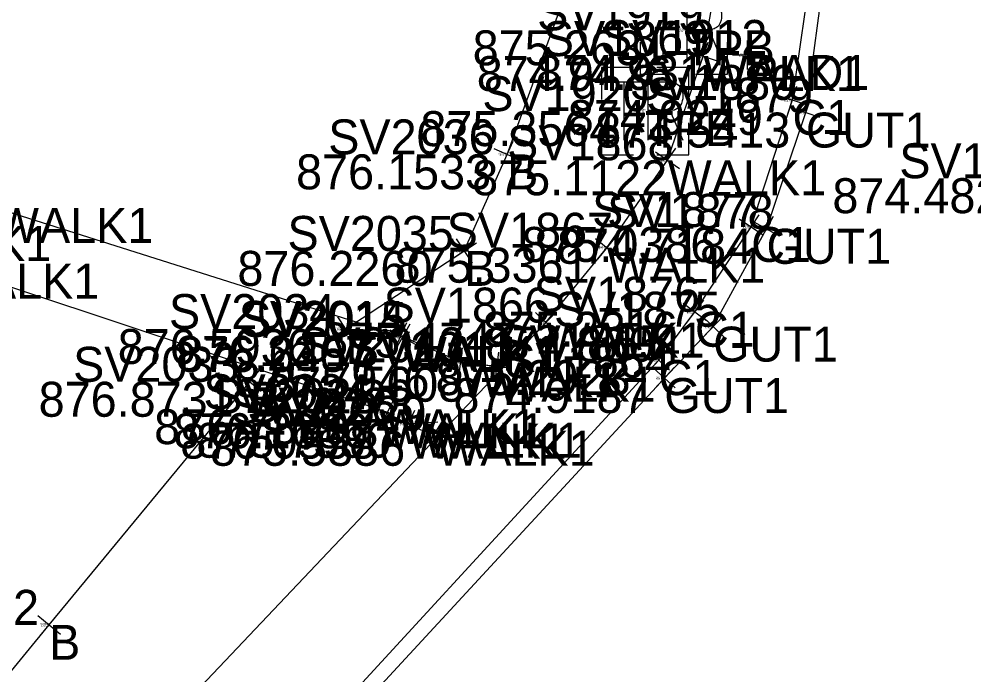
# Model space of a CAD drawing. Extents: x 1469677 to 1493262, y 375219 to 389293.
# Drawn here: x 1480116.52 to 1480149.29, y 379383.49 to 379405.99 of the extents above; entities that cross this region are included whole.
import ezdxf

# ---------------------------------------------------------------- set-up
doc = ezdxf.new("R2010")
doc.units = 0
for name, color, linetype in [('DV_X_Lot_Line', 7, 'Continuous'), ('DV_X_Text', 7, 'Continuous'), ('GK_Visualization', 7, 'Continuous'), ('PNTELEV', 7, 'Continuous'), ('RD_P_Text', 7, 'Continuous'), ('RW_P_Esmt_SW', 7, 'Continuous'), ('SV_P_Mon_Cells_Set', 7, 'Continuous'), ('text', 7, 'Continuous')]:
    doc.layers.add(name, color=color, linetype=linetype)

msp = doc.modelspace()

# ---------------------------------------------------------------- linework, layer by layer
at = {"layer": 'DV_X_Lot_Line'}
for points in [[(1480035.484, 379289.224), (1480050.568, 379305.437), (1480062.335, 379317.896), (1480064.038, 379319.719), (1480070.805, 379327.066), (1480078.054, 379334.946), (1480079.953, 379336.866), (1480094.208, 379352.393), (1480112.048, 379371.575), (1480117.348, 379377.211), (1480119.911, 379379.906), (1480121.511, 379381.77), (1480134.604, 379395.58), (1480136.695, 379398.148), (1480138.778, 379401.149), (1480140.004, 379404.725), (1480140.577, 379408.06), (1480140.982, 379411.311), (1480140.871, 379414.584), (1480140.225, 379417.636), (1480139.184, 379419.586), (1480133.124, 379425.845), (1480132.903, 379425.968), (1480114.834, 379442.96)], [(1480132.927, 379394.064), (1480131.678, 379394.217), (1480129.623, 379395.124), (1480129.685, 379395.088), (1480115.69, 379399.516), (1480110.694, 379403.782)], [(1480103.907, 379387.432), (1480113.836, 379397.599), (1480128.867, 379392.608), (1480129.145, 379392.467), (1480129.878, 379392.11), (1480130.393, 379392.142), (1480130.835, 379391.865)]]:
    msp.add_lwpolyline(points, dxfattribs=at)
at = {"layer": 'PNTELEV'}
for p, q in [((1480139.842, 379404.252), (1480140.166, 379405.198)), ((1480141.506, 379405.264), (1480141.506, 379404.264)), ((1480139.531, 379404.887), (1480140.477, 379404.563)), ((1480140.004, 379404.725), (1480140.004, 379404.725)), ((1480141.006, 379404.764), (1480142.006, 379404.764)), ((1480141.506, 379404.764), (1480141.506, 379404.764)), ((1480142.909, 379402.745), (1480143.217, 379403.696)), ((1480142.587, 379403.375), (1480143.539, 379403.066)), ((1480143.063, 379403.22), (1480143.063, 379403.22)), ((1480143.362, 379402.312), (1480143.682, 379403.26)), ((1480143.048, 379402.946), (1480143.996, 379402.626)), ((1480143.522, 379402.786), (1480143.522, 379402.786)), ((1480133.07, 379400.895), (1480133.476, 379401.809)), ((1480138.493, 379400.738), (1480139.063, 379401.56)), ((1480132.816, 379401.555), (1480133.73, 379401.149)), ((1480133.273, 379401.352), (1480133.273, 379401.352)), ((1480138.367, 379401.434), (1480139.189, 379400.864)), ((1480138.778, 379401.149), (1480138.778, 379401.149)), ((1480141.372, 379398.445), (1480141.924, 379399.278)), ((1480141.231, 379399.138), (1480142.065, 379398.585)), ((1480141.734, 379399.036), (1480142.612, 379398.557)), ((1480141.934, 379398.358), (1480142.412, 379399.236)), ((1480141.648, 379398.861), (1480141.648, 379398.861)), ((1480142.173, 379398.797), (1480142.173, 379398.797)), ((1480131.381, 379397.764), (1480132.217, 379398.313)), ((1480131.524, 379398.456), (1480132.074, 379397.621)), ((1480136.307, 379398.464), (1480137.083, 379397.832)), ((1480136.379, 379397.76), (1480137.011, 379398.536)), ((1480131.799, 379398.039), (1480131.799, 379398.039)), ((1480136.695, 379398.148), (1480136.695, 379398.148)), ((1480139.418, 379395.55), (1480140.016, 379396.351)), ((1480139.317, 379396.25), (1480140.117, 379395.651)), ((1480127.446, 379395.776), (1480127.996, 379394.94)), ((1480134.241, 379395.924), (1480134.967, 379395.235)), ((1480134.26, 379395.217), (1480134.948, 379395.942)), ((1480139.717, 379395.951), (1480139.717, 379395.951)), ((1480139.979, 379395.784), (1480140.705, 379395.096)), ((1480139.998, 379395.078), (1480140.686, 379395.803)), ((1480127.303, 379395.083), (1480128.139, 379395.632)), ((1480127.721, 379395.358), (1480127.721, 379395.358)), ((1480129.251, 379395.336), (1480130.119, 379394.84)), ((1480129.421, 379394.666), (1480129.825, 379395.581)), ((1480129.933, 379395.522), (1480129.437, 379394.654)), ((1480134.604, 379395.58), (1480134.604, 379395.58)), ((1480140.342, 379395.44), (1480140.342, 379395.44)), ((1480130.08, 379394.922), (1480129.166, 379395.325)), ((1480129.623, 379395.124), (1480129.623, 379395.124)), ((1480129.685, 379395.088), (1480129.685, 379395.088)), ((1480131.617, 379393.721), (1480131.739, 379394.714)), ((1480132.866, 379393.568), (1480132.988, 379394.56)), ((1480138.107, 379394.628), (1480138.843, 379393.952)), ((1480138.137, 379393.922), (1480138.813, 379394.658)), ((1480132.174, 379394.156), (1480131.182, 379394.278)), ((1480131.678, 379394.217), (1480131.678, 379394.217)), ((1480133.423, 379394.003), (1480132.431, 379394.125)), ((1480132.927, 379394.064), (1480132.927, 379394.064)), ((1480138.327, 379393.308), (1480139.005, 379394.043)), ((1480138.475, 379394.29), (1480138.475, 379394.29)), ((1480124.056, 379393.866), (1480124.828, 379393.229)), ((1480124.124, 379393.162), (1480124.76, 379393.933)), ((1480138.299, 379394.015), (1480139.033, 379393.337)), ((1480124.442, 379393.548), (1480124.442, 379393.548)), ((1480138.666, 379393.676), (1480138.666, 379393.676)), ((1480129.025, 379393.083), (1480128.709, 379392.134)), ((1480128.392, 379392.766), (1480129.342, 379392.451)), ((1480129.372, 379392.913), (1480128.918, 379392.021)), ((1480128.699, 379392.693), (1480129.591, 379392.24)), ((1480128.867, 379392.608), (1480128.867, 379392.608)), ((1480129.145, 379392.467), (1480129.145, 379392.467)), ((1480130.097, 379392.56), (1480129.659, 379391.66)), ((1480130.362, 379392.641), (1480130.424, 379391.643)), ((1480129.428, 379392.329), (1480130.328, 379391.891)), ((1480129.878, 379392.11), (1480129.878, 379392.11)), ((1480129.894, 379392.111), (1480130.892, 379392.174)), ((1480130.393, 379392.142), (1480130.393, 379392.142)), ((1480130.412, 379392.131), (1480131.258, 379391.599)), ((1480131.101, 379392.288), (1480130.569, 379391.441)), ((1480130.835, 379391.865), (1480130.835, 379391.865)), ((1480117.166, 379385.524), (1480117.94, 379384.89)), ((1480117.236, 379384.82), (1480117.87, 379385.593)), ((1480117.553, 379385.207), (1480117.553, 379385.207))]:
    msp.add_line(p, q, dxfattribs=at)
at = {"layer": 'RD_P_Text'}
for points in [[(1480082.794, 379333.357), (1480097.622, 379349.287), (1480115.163, 379368.135), (1480120.989, 379374.507), (1480122.913, 379376.573), (1480123.248, 379376.579), (1480124.233, 379378.045), (1480138.666, 379393.676), (1480140.342, 379395.44), (1480142.173, 379398.797), (1480143.522, 379402.786), (1480144.219, 379407.995), (1480144.4, 379409.609), (1480144.536, 379411.589), (1480144.804, 379414.142), (1480144.365, 379416.981), (1480143.824, 379419.476), (1480142.93, 379422.24), (1480141.664, 379424.24), (1480139.564, 379427.9), (1480137.133, 379430.292), (1480135.19, 379432.332), (1480118.45, 379448.16)], [(1480082.529, 379333.877), (1480097.272, 379349.731), (1480114.906, 379368.678), (1480120.582, 379374.885), (1480122.682, 379377.153), (1480124.005, 379378.548), (1480138.475, 379394.29), (1480139.717, 379395.951), (1480141.648, 379398.861), (1480143.063, 379403.22), (1480143.762, 379408.065), (1480143.873, 379409.698), (1480144.124, 379411.499), (1480144.338, 379414.245), (1480144.085, 379416.674), (1480143.405, 379419.529), (1480142.307, 379421.83), (1480141.33, 379424.009), (1480139.247, 379427.506), (1480136.787, 379429.98), (1480135, 379431.897), (1480118.039, 379447.914)]]:
    msp.add_lwpolyline(points, dxfattribs=at)
at = {"layer": 'SV_P_Mon_Cells_Set'}
for p, q in [((1480139.337, 379405.608), (1480139.337, 379405.608)), ((1480138.004, 379402.836), (1480138.004, 379402.836))]:
    msp.add_line(p, q, dxfattribs=at)
for points in [[(1480138.611, 379406.608), (1480138.611, 379404.608)], [(1480139.449, 379404.608), (1480139.449, 379406.608), (1480140.205, 379406.608), (1480140.283, 379406.592), (1480140.394, 379406.56), (1480140.441, 379406.529), (1480140.488, 379406.497), (1480140.551, 379406.419), (1480140.598, 379406.34), (1480140.63, 379406.214), (1480140.63, 379406.025), (1480140.614, 379405.962), (1480140.583, 379405.868), (1480140.52, 379405.757), (1480140.457, 379405.71), (1480140.409, 379405.679), (1480140.378, 379405.663), (1480140.331, 379405.647), (1480140.189, 379405.631), (1480139.449, 379405.631)], [(1480140.189, 379405.631), (1480140.63, 379404.608)], [(1480137.837, 379405.208), (1480137.837, 379404.108), (1480138.937, 379404.108)], [(1480139.737, 379404.108), (1480140.837, 379404.108), (1480140.837, 379405.208)], [(1480137.604, 379404.336), (1480136.504, 379404.336), (1480136.504, 379403.236)], [(1480139.504, 379403.236), (1480139.504, 379404.336), (1480138.404, 379404.336)], [(1480136.648, 379403.836), (1480137.892, 379403.836)], [(1480137.278, 379403.836), (1480137.278, 379401.836)], [(1480138.116, 379401.836), (1480138.116, 379403.836), (1480138.872, 379403.836), (1480138.95, 379403.82), (1480139.061, 379403.789), (1480139.108, 379403.757), (1480139.155, 379403.726), (1480139.218, 379403.647), (1480139.265, 379403.568), (1480139.297, 379403.442), (1480139.297, 379403.253), (1480139.281, 379403.19), (1480139.25, 379403.096), (1480139.187, 379402.985), (1480139.124, 379402.938), (1480139.076, 379402.907), (1480139.045, 379402.891), (1480138.998, 379402.875), (1480138.856, 379402.859), (1480138.116, 379402.859)], [(1480138.856, 379402.859), (1480139.297, 379401.836)], [(1480136.504, 379402.436), (1480136.504, 379401.336), (1480137.604, 379401.336)], [(1480138.404, 379401.336), (1480139.504, 379401.336), (1480139.504, 379402.436)]]:
    msp.add_lwpolyline(points, dxfattribs=at)
at = {"layer": 'text'}
for points in [[(1480127.721, 379395.358), (1480131.799, 379398.039), (1480133.273, 379401.352), (1480135.459, 379407.36), (1480135.6, 379409.555), (1480135.793, 379413.076), (1480135.014, 379415.657), (1480133.026, 379417.684), (1480123.803, 379426.624), (1480113.121, 379435.343), (1480106.984, 379440.926), (1480103.73, 379443.918), (1480102.529, 379445.074), (1480100.774, 379445.951), (1480096.595, 379444.059), (1480092.174, 379441.029), (1480086.377, 379436.591)], [(1480102.555, 379367.391), (1480110.126, 379376.156), (1480117.553, 379385.207), (1480124.442, 379393.548)]]:
    msp.add_lwpolyline(points, dxfattribs=at)

# ---------------------------------------------------------------- texts
at = {"layer": 'DV_X_Text'}
for s, height, p in [('875.2631', 1.2, (1480132.088, 379404.408)), ('875.26', 0.06, (1480139.054, 379405.548)), ('874.9476', 1.2, (1480132.228, 379403.525)), ('874.9314', 1.2, (1480134.26, 379403.564)), ('874.95', 0.06, (1480139.722, 379404.665)), ('874.93', 0.06, (1480141.224, 379404.704)), ('874.9249', 1.2, (1480135.353, 379402.02)), ('874.92', 0.06, (1480142.782, 379403.16)), ('875.3564', 1.2, (1480130.294, 379401.636)), ('874.5413', 1.2, (1480136.295, 379401.586)), ('875.36', 0.06, (1480137.719, 379402.776)), ('874.54', 0.06, (1480143.242, 379402.726)), ('876.1533', 1.2, (1480126.027, 379400.152)), ('876.15', 0.06, (1480133.016, 379401.292)), ('875.1122', 1.2, (1480132.071, 379399.949)), ('875.11', 0.06, (1480138.544, 379401.089)), ('874.4820', 1.2, (1480144.433, 379399.334)), ('875.0386', 1.2, (1480133.759, 379397.661)), ('874.7184', 1.2, (1480134.984, 379397.597)), ('875.04', 0.06, (1480141.363, 379398.801)), ('874.72', 0.06, (1480141.894, 379398.737)), ('876.2260', 1.2, (1480124.014, 379396.839)), ('875.3361', 1.2, (1480129.408, 379396.948)), ('876.23', 0.06, (1480131.519, 379397.979)), ('875.34', 0.06, (1480136.414, 379398.088)), ('875.2316', 1.2, (1480132.433, 379394.751)), ('875.23', 0.06, (1480139.438, 379395.891)), ('876.5936', 1.2, (1480119.907, 379394.158)), ('875.4747', 1.2, (1480126.923, 379394.38)), ('876.59', 0.06, (1480127.439, 379395.298)), ('874.8604', 1.2, (1480132.528, 379394.24)), ('875.47', 0.06, (1480134.323, 379395.52)), ('874.86', 0.06, (1480140.058, 379395.38)), ('876.2367', 1.2, (1480121.904, 379393.924)), ('876.6457', 1.2, (1480121.956, 379393.888)), ('876.24', 0.06, (1480129.343, 379395.064)), ('876.65', 0.06, (1480129.403, 379395.028)), ('875.7946', 1.2, (1480123.912, 379393.017)), ('875.5608', 1.2, (1480125.104, 379392.864)), ('875.2923', 1.2, (1480130.813, 379393.09)), ('875.79', 0.06, (1480131.398, 379394.157)), ('875.56', 0.06, (1480132.643, 379394.004)), ('875.29', 0.06, (1480138.195, 379394.23)), ('876.8731', 1.2, (1480117.193, 379392.348)), ('876.87', 0.06, (1480124.161, 379393.488)), ('874.9187', 1.2, (1480131.429, 379392.476)), ('874.92', 0.06, (1480138.385, 379393.616)), ('876.7899', 1.2, (1480121.157, 379391.408)), ('876.1686', 1.2, (1480121.823, 379391.267)), ('876.79', 0.06, (1480128.586, 379392.548)), ('876.17', 0.06, (1480128.888, 379392.407)), ('876.0558', 1.2, (1480122.055, 379390.91)), ('875.7380', 1.2, (1480122.608, 379390.942)), ('876.06', 0.06, (1480129.587, 379392.05)), ('875.74', 0.06, (1480130.114, 379392.082)), ('875.5886', 1.2, (1480123.078, 379390.665)), ('875.59', 0.06, (1480130.554, 379391.805)), ('876.83', 0.06, (1480117.272, 379385.147))]:
    msp.add_text(s, height=height, dxfattribs=at).set_placement(p)
at = {"layer": 'GK_Visualization'}
for s, p in [('TPB', (1480139.337, 379404.408)), ('WALK1', (1480140.004, 379403.525)), ('PAD1', (1480141.506, 379403.564)), ('C1', (1480143.063, 379402.02)), ('TPB', (1480138.004, 379401.636)), ('GUT1', (1480143.522, 379401.586)), ('B', (1480133.273, 379400.152)), ('WALK1', (1480138.778, 379399.949)), ('WALK1', (1480115.69, 379398.316)), ('WALK1', (1480112.184, 379397.694)), ('C1', (1480141.648, 379397.661)), ('GUT1', (1480142.173, 379397.597)), ('B', (1480131.799, 379396.839)), ('WALK1', (1480136.695, 379396.948)), ('WALK1', (1480113.836, 379396.399)), ('C1', (1480139.717, 379394.751)), ('B', (1480127.721, 379394.158)), ('WALK1', (1480134.604, 379394.38)), ('GUT1', (1480140.342, 379394.24)), ('WALK1', (1480129.623, 379393.924)), ('WALK1', (1480129.685, 379393.888)), ('WALK1', (1480131.678, 379393.017)), ('WALK1', (1480132.927, 379392.864)), ('C1', (1480138.475, 379393.09)), ('B', (1480124.442, 379392.348)), ('GUT1', (1480138.666, 379392.476)), ('WALK1', (1480128.867, 379391.408)), ('WALK1', (1480129.145, 379391.267)), ('WALK1', (1480129.878, 379390.91)), ('WALK1', (1480130.393, 379390.942)), ('WALK1', (1480130.835, 379390.665)), ('B', (1480117.553, 379384.007))]:
    msp.add_text(s, height=1.2, dxfattribs=at).set_placement(p)
at = {"layer": 'RW_P_Esmt_SW'}
for s, height, p in [('SV1919', 1.2, (1480134.302, 379405.608)), ('SV1869', 1.2, (1480134.496, 379404.725)), ('SV1912', 1.2, (1480136.49, 379404.764)), ('SV1919', 0.06, (1480139.085, 379405.608)), ('SV1869', 0.06, (1480139.729, 379404.725)), ('SV1912', 0.06, (1480141.255, 379404.764)), ('SV1880', 1.2, (1480137.48, 379403.22)), ('SV1920', 1.2, (1480132.421, 379402.836)), ('SV1879', 1.2, (1480138.052, 379402.786)), ('SV1880', 0.06, (1480142.784, 379403.22)), ('SV1920', 0.06, (1480137.725, 379402.836)), ('SV2036', 1.2, (1480127.132, 379401.352)), ('SV1879', 0.06, (1480143.249, 379402.786)), ('SV1868', 1.2, (1480133.27, 379401.149)), ('SV1594', 1.2, (1480146.729, 379400.534)), ('SV2036', 0.06, (1480132.966, 379401.352)), ('SV1868', 0.06, (1480138.503, 379401.149)), ('SV1877', 1.2, (1480136.188, 379398.861)), ('SV1878', 1.2, (1480136.703, 379398.797)), ('SV1867', 1.2, (1480131.197, 379398.148)), ('SV2035', 1.2, (1480125.733, 379398.039)), ('SV1877', 0.06, (1480141.375, 379398.861)), ('SV1878', 0.06, (1480141.9, 379398.797)), ('SV2035', 0.06, (1480131.496, 379398.039)), ('SV1867', 0.06, (1480136.42, 379398.148)), ('SV1876', 1.2, (1480134.181, 379395.951)), ('SV1866', 1.2, (1480129.03, 379395.58)), ('SV1875', 1.2, (1480134.882, 379395.44)), ('SV2034', 1.2, (1480121.665, 379395.358)), ('SV2014', 1.2, (1480124.059, 379395.124)), ('SV2015', 1.2, (1480124.111, 379395.088)), ('SV1876', 0.06, (1480139.44, 379395.951)), ('SV2013', 1.2, (1480126.104, 379394.217)), ('SV2034', 0.06, (1480127.418, 379395.358)), ('SV1865', 1.2, (1480132.977, 379394.29)), ('SV1866', 0.06, (1480134.325, 379395.58)), ('SV1875', 0.06, (1480140.069, 379395.44)), ('SV2011', 1.2, (1480127.804, 379394.064)), ('SV2014', 0.06, (1480129.345, 379395.124)), ('SV2015', 0.06, (1480129.406, 379395.088)), ('SV2033', 1.2, (1480118.376, 379393.548)), ('SV1864', 1.2, (1480133.177, 379393.676)), ('SV1865', 0.06, (1480138.2, 379394.29)), ('SV2013', 0.06, (1480131.399, 379394.217)), ('SV2011', 0.06, (1480132.671, 379394.064)), ('SV2024', 1.2, (1480122.849, 379392.608)), ('SV1864', 0.06, (1480138.392, 379393.676)), ('SV2025', 1.2, (1480123.117, 379392.467)), ('SV2033', 0.06, (1480124.139, 379393.548)), ('SV2026', 1.2, (1480123.775, 379392.11)), ('SV2028', 1.2, (1480124.356, 379392.142)), ('SV2029', 1.2, (1480124.798, 379391.865)), ('SV2024', 0.06, (1480128.566, 379392.608)), ('SV2025', 0.06, (1480128.844, 379392.467)), ('SV2026', 0.06, (1480129.573, 379392.11)), ('SV2028', 0.06, (1480130.091, 379392.142)), ('SV2029', 0.06, (1480130.533, 379391.865)), ('SV2032', 1.2, (1480111.497, 379385.207)), ('SV2032', 0.06, (1480117.25, 379385.207))]:
    msp.add_text(s, height=height, dxfattribs=at).set_placement(p)

doc.saveas('drawing.dxf')
